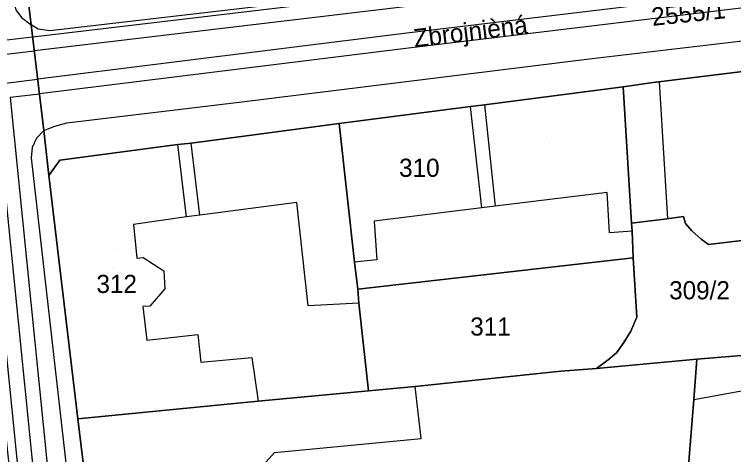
# Model space of a CAD drawing. Extents: x -263423 to -261326, y -1240067 to -1237864.
# Drawn here: x -263243.6 to -263164.3, y -1239143.5 to -1239094.9 of the extents above; entities that cross this region are included whole.
import ezdxf

# ---------------------------------------------------------------- set-up
doc = ezdxf.new("R2010")
doc.units = 0
for name, color, linetype in [('body_kn', 7, 'Continuous'), ('kladpar_druhypozemkov', 7, 'Continuous'), ('kladpar_hranice', 7, 'Continuous'), ('kladpar_parcelnecisla', 7, 'Continuous'), ('kladpar_plochy', 7, 'Continuous'), ('popisy', 7, 'Continuous'), ('tarchy_linie', 7, 'Continuous'), ('zappar_hrandruhpozemk', 7, 'Continuous'), ('znacky', 7, 'Continuous')]:
    doc.layers.add(name, color=color, linetype=linetype)

msp = doc.modelspace()

# ---------------------------------------------------------------- linework, layer by layer
at = {"layer": 'body_kn'}
for p, q in [((-263242.77, -1239095.27), (-263242.77, -1239095.27)), ((-263241.7, -1239096.1), (-263241.7, -1239096.1)), ((-263240.94, -1239096.55), (-263240.94, -1239096.55)), ((-263239.67, -1239096.75), (-263239.67, -1239096.75)), ((-263241.56, -1239097.41), (-263241.56, -1239097.41)), ((-263241.54, -1239097.4), (-263241.54, -1239097.4)), ((-263241.54, -1239097.4), (-263241.54, -1239097.4)), ((-263200.33, -1239097.02), (-263200.33, -1239097.02)), ((-263241.38, -1239098.95), (-263241.38, -1239098.95)), ((-263241.36, -1239098.94), (-263241.36, -1239098.94)), ((-263200.13, -1239098.66), (-263200.13, -1239098.66)), ((-263179.87, -1239099.8), (-263179.87, -1239099.8)), ((-263179.87, -1239099.8), (-263179.87, -1239099.8)), ((-263241.01, -1239102.07), (-263241.01, -1239102.07)), ((-263240.99, -1239102.06), (-263240.99, -1239102.06)), ((-263173.17, -1239102.44), (-263173.17, -1239102.44)), ((-263172.5, -1239102.36), (-263172.5, -1239102.36)), ((-263176.47, -1239102.93), (-263176.47, -1239102.93)), ((-263176.47, -1239102.93), (-263176.47, -1239102.93)), ((-263240.81, -1239103.71), (-263240.81, -1239103.71)), ((-263240.79, -1239103.7), (-263240.79, -1239103.7)), ((-263218.79, -1239104.62), (-263218.79, -1239104.62)), ((-263193.29, -1239105.07), (-263193.29, -1239105.07)), ((-263193.29, -1239105.07), (-263193.29, -1239105.07)), ((-263191.77, -1239104.89), (-263191.77, -1239104.89)), ((-263191.77, -1239104.89), (-263191.77, -1239104.89)), ((-263239.1, -1239107.25), (-263239.1, -1239107.25)), ((-263237.77, -1239106.87), (-263237.77, -1239106.87)), ((-263237.77, -1239106.87), (-263237.77, -1239106.87)), ((-263207.77, -1239106.97), (-263207.77, -1239106.97)), ((-263207.77, -1239106.97), (-263207.77, -1239106.97)), ((-263240.31, -1239107.75), (-263240.31, -1239107.75)), ((-263240.31, -1239107.75), (-263240.31, -1239107.75)), ((-263241.14, -1239108.57), (-263241.14, -1239108.57)), ((-263241.59, -1239109.59), (-263241.59, -1239109.59)), ((-263225.54, -1239109.29), (-263225.54, -1239109.29)), ((-263224.08, -1239109.11), (-263224.08, -1239109.11)), ((-263241.73, -1239110.73), (-263241.73, -1239110.73)), ((-263238.56, -1239111), (-263238.56, -1239111)), ((-263239.77, -1239112.71), (-263239.77, -1239112.71)), ((-263178.25, -1239114.56), (-263178.25, -1239114.56)), ((-263212.45, -1239115.66), (-263212.45, -1239115.66)), ((-263192.03, -1239116.27), (-263192.03, -1239116.27)), ((-263192.03, -1239116.27), (-263192.03, -1239116.27)), ((-263190.57, -1239116.09), (-263190.57, -1239116.09)), ((-263190.57, -1239116.09), (-263190.57, -1239116.09)), ((-263224.58, -1239117.25), (-263224.58, -1239117.25)), ((-263224.58, -1239117.25), (-263224.58, -1239117.25)), ((-263223.12, -1239117.06), (-263223.12, -1239117.06)), ((-263223.12, -1239117.06), (-263223.12, -1239117.06)), ((-263171.93, -1239117.52), (-263171.93, -1239117.52)), ((-263171.57, -1239117.47), (-263171.57, -1239117.47)), ((-263169.83, -1239117.21), (-263169.83, -1239117.21)), ((-263230.42, -1239118.11), (-263230.42, -1239118.11)), ((-263203.9, -1239117.74), (-263203.9, -1239117.74)), ((-263175.55, -1239117.95), (-263175.55, -1239117.95)), ((-263169.59, -1239117.98), (-263169.59, -1239117.98)), ((-263177.97, -1239119.01), (-263177.97, -1239119.01)), ((-263175.49, -1239118.84), (-263175.49, -1239118.84)), ((-263175.49, -1239118.84), (-263175.49, -1239118.84)), ((-263168.89, -1239118.81), (-263168.89, -1239118.81)), ((-263167.88, -1239119.7), (-263167.88, -1239119.7)), ((-263167.06, -1239120.28), (-263167.06, -1239120.28)), ((-263167.06, -1239120.28), (-263167.06, -1239120.28)), ((-263230.06, -1239121.8), (-263230.06, -1239121.8)), ((-263229.36, -1239121.74), (-263229.36, -1239121.74)), ((-263206.09, -1239122.24), (-263206.09, -1239122.24)), ((-263203.61, -1239122), (-263203.61, -1239122)), ((-263175.38, -1239121.76), (-263175.38, -1239121.76)), ((-263175.38, -1239121.76), (-263175.38, -1239121.76)), ((-263227.09, -1239123.21), (-263227.09, -1239123.21)), ((-263226.97, -1239125.18), (-263226.97, -1239125.18)), ((-263205.72, -1239125.23), (-263205.72, -1239125.23)), ((-263228.63, -1239127.08), (-263228.63, -1239127.08)), ((-263211.19, -1239127.05), (-263211.19, -1239127.05)), ((-263205.61, -1239126.76), (-263205.61, -1239126.76)), ((-263205.61, -1239126.76), (-263205.61, -1239126.76)), ((-263229.4, -1239127.14), (-263229.4, -1239127.14)), ((-263174.98, -1239128.31), (-263174.98, -1239128.31)), ((-263223.33, -1239130.23), (-263223.33, -1239130.23)), ((-263175.62, -1239129.84), (-263175.62, -1239129.84)), ((-263228.98, -1239130.83), (-263228.98, -1239130.83)), ((-263176.39, -1239131.1), (-263176.39, -1239131.1)), ((-263177.22, -1239132.25), (-263177.22, -1239132.25)), ((-263223.03, -1239133.28), (-263223.03, -1239133.28)), ((-263217.38, -1239132.74), (-263217.38, -1239132.74)), ((-263178.12, -1239133), (-263178.12, -1239133)), ((-263168.35, -1239132.93), (-263168.35, -1239132.93)), ((-263179.39, -1239133.95), (-263179.39, -1239133.95)), ((-263183.33, -1239134.25), (-263183.33, -1239134.25)), ((-263204.53, -1239136.43), (-263204.53, -1239136.43)), ((-263199.39, -1239135.95), (-263199.39, -1239135.95)), ((-263168.69, -1239137.38), (-263168.69, -1239137.38)), ((-263168.69, -1239137.38), (-263168.69, -1239137.38)), ((-263216.71, -1239137.58), (-263216.71, -1239137.58)), ((-263216.71, -1239137.58), (-263216.71, -1239137.58)), ((-263236.58, -1239139.51), (-263236.58, -1239139.51)), ((-263198.72, -1239141.67), (-263198.72, -1239141.67)), ((-263214.91, -1239143.24), (-263214.91, -1239143.24))]:
    msp.add_line(p, q, dxfattribs=at)
at = {"layer": 'kladpar_druhypozemkov'}
for p, q in [((-263184.64, -1239109.14), (-263184.64, -1239109.14)), ((-263199.34, -1239110.54), (-263199.34, -1239110.54)), ((-263232.64, -1239122.84), (-263232.64, -1239122.84)), ((-263167.44, -1239124.34), (-263167.44, -1239124.34)), ((-263192.04, -1239127.84), (-263192.04, -1239127.84))]:
    msp.add_line(p, q, dxfattribs=at)
at = {"layer": 'kladpar_hranice'}
for points in [[(-263065.93, -1239094.5), (-263065.55, -1239097.1), (-263065.22, -1239099.27), (-263087.36, -1239105.02), (-263098.58, -1239101.47), (-263106.26, -1239098.89), (-263108.91, -1239098.07), (-263112.34, -1239095.13), (-263140.93, -1239098.51), (-263144, -1239098.87), (-263144.72, -1239098.96), (-263173.17, -1239102.44), (-263176.47, -1239102.93), (-263191.77, -1239104.89), (-263193.29, -1239105.07), (-263207.77, -1239106.97), (-263224.08, -1239109.11), (-263225.54, -1239109.29), (-263238.56, -1239111), (-263239.77, -1239112.71), (-263240.31, -1239107.75), (-263241.7, -1239096.1), (-263242.12, -1239092.73)], [(-263242.12, -1239092.73), (-263241.7, -1239096.1), (-263240.31, -1239107.75), (-263239.77, -1239112.71), (-263236.58, -1239139.51), (-263236.03, -1239144.03), (-263233.73, -1239162.16), (-263233.13, -1239167.19), (-263233.07, -1239167.7), (-263231.68, -1239179.73), (-263231.32, -1239183.04), (-263230.93, -1239186.36), (-263230.9, -1239186.6), (-263230.31, -1239191.55), (-263230.24, -1239192.14), (-263229.88, -1239195.64), (-263226.87, -1239222.43), (-263226.82, -1239222.75), (-263226.68, -1239223.64), (-263224.75, -1239240.19)], [(-263144.72, -1239098.96), (-263147.59, -1239110.33), (-263147.75, -1239110.95), (-263148.89, -1239115.35), (-263149.19, -1239116.99), (-263149.48, -1239118.52), (-263155.7, -1239119), (-263156.59, -1239119.06), (-263167.06, -1239120.28), (-263167.88, -1239119.7), (-263168.89, -1239118.81), (-263169.59, -1239117.98), (-263169.83, -1239117.21), (-263171.93, -1239117.52), (-263175.55, -1239117.95), (-263176.47, -1239102.93), (-263173.17, -1239102.44), (-263144.72, -1239098.96)], [(-263193.29, -1239105.07), (-263191.77, -1239104.89), (-263176.47, -1239102.93), (-263175.55, -1239117.95), (-263175.49, -1239118.84), (-263175.38, -1239121.76), (-263205.72, -1239125.23), (-263206.09, -1239122.24), (-263207.77, -1239106.97), (-263193.29, -1239105.07)], [(-263207.77, -1239106.97), (-263206.09, -1239122.24), (-263205.72, -1239125.23), (-263205.61, -1239126.76), (-263204.53, -1239136.43), (-263216.71, -1239137.58), (-263236.58, -1239139.51), (-263239.77, -1239112.71), (-263238.56, -1239111), (-263225.54, -1239109.29), (-263224.08, -1239109.11), (-263207.77, -1239106.97)], [(-263158.89, -1239132.15), (-263168.35, -1239132.93), (-263179.39, -1239133.95), (-263178.12, -1239133), (-263177.22, -1239132.25), (-263176.39, -1239131.1), (-263175.62, -1239129.84), (-263174.98, -1239128.31), (-263175.38, -1239121.76), (-263175.49, -1239118.84), (-263175.55, -1239117.95), (-263171.93, -1239117.52), (-263169.83, -1239117.21), (-263169.59, -1239117.98), (-263168.89, -1239118.81), (-263167.88, -1239119.7), (-263167.06, -1239120.28)], [(-263167.06, -1239120.28), (-263156.59, -1239119.06)], [(-263175.38, -1239121.76), (-263174.98, -1239128.31), (-263175.62, -1239129.84), (-263176.39, -1239131.1), (-263177.22, -1239132.25), (-263178.12, -1239133), (-263179.39, -1239133.95), (-263183.33, -1239134.25), (-263199.39, -1239135.95), (-263204.53, -1239136.43), (-263205.61, -1239126.76), (-263205.72, -1239125.23), (-263175.38, -1239121.76)], [(-263158.89, -1239132.15), (-263152.17, -1239131.61), (-263152.31, -1239134.41), (-263153.18, -1239149.04), (-263153.45, -1239153.48), (-263170.07, -1239154.73), (-263168.69, -1239137.38), (-263168.35, -1239132.93), (-263158.89, -1239132.15)], [(-263216.71, -1239137.58), (-263204.53, -1239136.43), (-263199.39, -1239135.95), (-263183.33, -1239134.25), (-263179.39, -1239133.95), (-263168.35, -1239132.93), (-263168.69, -1239137.38), (-263170.07, -1239154.73), (-263189.82, -1239156.08), (-263190.05, -1239156.1), (-263196.98, -1239156.63), (-263196.19, -1239163.12), (-263209.24, -1239164.69), (-263209.29, -1239164.16), (-263228.81, -1239166.7), (-263229.77, -1239166.81), (-263233.13, -1239167.19), (-263233.73, -1239162.16), (-263236.03, -1239144.03), (-263236.58, -1239139.51), (-263216.71, -1239137.58)]]:
    msp.add_lwpolyline(points, dxfattribs=at)
at = {"layer": 'kladpar_plochy'}
for p, q in [((-263241.7, -1239096.1), (-263242.12, -1239092.73)), ((-263242.12, -1239092.73), (-263241.7, -1239096.1)), ((-263240.31, -1239107.75), (-263241.7, -1239096.1)), ((-263241.7, -1239096.1), (-263240.31, -1239107.75)), ((-263144.72, -1239098.96), (-263173.17, -1239102.44)), ((-263173.17, -1239102.44), (-263176.47, -1239102.93)), ((-263176.47, -1239102.93), (-263191.77, -1239104.89)), ((-263193.29, -1239105.07), (-263207.77, -1239106.97)), ((-263191.77, -1239104.89), (-263193.29, -1239105.07)), ((-263207.77, -1239106.97), (-263224.08, -1239109.11)), ((-263239.77, -1239112.71), (-263240.31, -1239107.75)), ((-263240.31, -1239107.75), (-263239.77, -1239112.71)), ((-263225.54, -1239109.29), (-263238.56, -1239111)), ((-263224.08, -1239109.11), (-263225.54, -1239109.29)), ((-263238.56, -1239111), (-263239.77, -1239112.71)), ((-263239.77, -1239112.71), (-263236.58, -1239139.51)), ((-263236.58, -1239139.51), (-263236.03, -1239144.03))]:
    msp.add_line(p, q, dxfattribs=at)
for points in [[(-263144.72, -1239098.96), (-263147.59, -1239110.33), (-263147.75, -1239110.95), (-263148.89, -1239115.35), (-263149.19, -1239116.99), (-263149.48, -1239118.52), (-263155.7, -1239119), (-263156.59, -1239119.06), (-263167.06, -1239120.28), (-263167.88, -1239119.7), (-263168.89, -1239118.81), (-263169.59, -1239117.98), (-263169.83, -1239117.21), (-263171.93, -1239117.52), (-263175.55, -1239117.95), (-263176.47, -1239102.93), (-263173.17, -1239102.44)], [(-263193.29, -1239105.07), (-263191.77, -1239104.89), (-263176.47, -1239102.93), (-263175.55, -1239117.95), (-263175.49, -1239118.84), (-263175.38, -1239121.76), (-263205.72, -1239125.23), (-263206.09, -1239122.24), (-263207.77, -1239106.97)], [(-263207.77, -1239106.97), (-263206.09, -1239122.24), (-263205.72, -1239125.23), (-263205.61, -1239126.76), (-263204.53, -1239136.43), (-263216.71, -1239137.58), (-263236.58, -1239139.51), (-263239.77, -1239112.71), (-263238.56, -1239111), (-263225.54, -1239109.29), (-263224.08, -1239109.11)], [(-263167.06, -1239120.28), (-263156.59, -1239119.06), (-263156.41, -1239122.07), (-263157.33, -1239122.17), (-263157.07, -1239125.35), (-263158.09, -1239125.41), (-263157.86, -1239128.85), (-263159, -1239128.84), (-263158.89, -1239132.15), (-263168.35, -1239132.93), (-263179.39, -1239133.95), (-263178.12, -1239133), (-263177.22, -1239132.25), (-263176.39, -1239131.1), (-263175.62, -1239129.84), (-263174.98, -1239128.31), (-263175.38, -1239121.76), (-263175.49, -1239118.84), (-263175.55, -1239117.95), (-263171.93, -1239117.52), (-263169.83, -1239117.21), (-263169.59, -1239117.98), (-263168.89, -1239118.81), (-263167.88, -1239119.7)], [(-263175.38, -1239121.76), (-263174.98, -1239128.31), (-263175.62, -1239129.84), (-263176.39, -1239131.1), (-263177.22, -1239132.25), (-263178.12, -1239133), (-263179.39, -1239133.95), (-263183.33, -1239134.25), (-263199.39, -1239135.95), (-263204.53, -1239136.43), (-263205.61, -1239126.76), (-263205.72, -1239125.23)], [(-263158.89, -1239132.15), (-263152.17, -1239131.61), (-263152.31, -1239134.41), (-263153.18, -1239149.04), (-263153.45, -1239153.48), (-263170.07, -1239154.73), (-263168.69, -1239137.38), (-263168.35, -1239132.93)], [(-263216.71, -1239137.58), (-263204.53, -1239136.43), (-263199.39, -1239135.95), (-263183.33, -1239134.25), (-263179.39, -1239133.95), (-263168.35, -1239132.93), (-263168.69, -1239137.38), (-263170.07, -1239154.73), (-263189.82, -1239156.08), (-263190.05, -1239156.1), (-263196.98, -1239156.63), (-263196.19, -1239163.12), (-263209.24, -1239164.69), (-263209.29, -1239164.16), (-263228.81, -1239166.7), (-263229.77, -1239166.81), (-263233.13, -1239167.19), (-263233.73, -1239162.16), (-263236.03, -1239144.03), (-263236.58, -1239139.51)]]:
    msp.add_lwpolyline(points, close=True, dxfattribs=at)
at = {"layer": 'tarchy_linie'}
for p, q in [((-263246.14, -1239099.52), (-263241.38, -1239098.95)), ((-263250.48, -1239103.25), (-263241.01, -1239102.07))]:
    msp.add_line(p, q, dxfattribs=at)
for points in [[(-263266.75, -1238924.88), (-263259.4, -1238990.97), (-263246.14, -1239099.52), (-263232.99, -1239230.04), (-263220.98, -1239335.65), (-263211.76, -1239426.52), (-263207.3, -1239462.55), (-263205.02, -1239481.01), (-263201.52, -1239486.01), (-263201.02, -1239495.61), (-263202.52, -1239500.01), (-263193.1, -1239574.41)], [(-263257.5, -1238992.9), (-263244.69, -1239097.79), (-263241.56, -1239097.41), (-263241.38, -1239098.95), (-263241.01, -1239102.07), (-263240.81, -1239103.71), (-263244.02, -1239104.11), (-263231.35, -1239229.85), (-263219.52, -1239333.82), (-263214.34, -1239333.01), (-263214.16, -1239334.57), (-263214, -1239336.12), (-263219.18, -1239336.96), (-263218.86, -1239340.17), (-263213.7, -1239339.26), (-263213.54, -1239340.91), (-263213.38, -1239342.56), (-263218.52, -1239343.47)], [(-263073.4, -1239074.91), (-263095.6, -1239080.93), (-263103.37, -1239083.4), (-263159.76, -1239089.23), (-263241.36, -1239098.94)], [(-263072.7, -1239076.5), (-263100.23, -1239084.8), (-263150.26, -1239090.96), (-263200.33, -1239097.02), (-263240.99, -1239102.06)], [(-263241.54, -1239097.4), (-263159.92, -1239087.69)], [(-263150.06, -1239092.6), (-263200.13, -1239098.66), (-263240.79, -1239103.7), (-263240.99, -1239102.06), (-263241.36, -1239098.94), (-263241.54, -1239097.4)], [(-263176.47, -1239102.93), (-263173.17, -1239102.44), (-263172.5, -1239102.36), (-263171.57, -1239117.47), (-263171.93, -1239117.52), (-263175.55, -1239117.95), (-263176.47, -1239102.93)], [(-263248.56, -1239104.67), (-263247.3, -1239104.52), (-263234.79, -1239228.67), (-263235, -1239228.69), (-263241.51, -1239168.6), (-263248.56, -1239104.67)]]:
    msp.add_lwpolyline(points, dxfattribs=at)
at = {"layer": 'zappar_hrandruhpozemk'}
for p, q in [((-263173.52, -1239089.02), (-263239.67, -1239096.75)), ((-263179.87, -1239099.8), (-263140.77, -1239095.17)), ((-263218.79, -1239104.62), (-263179.87, -1239099.8)), ((-263237.77, -1239106.87), (-263218.79, -1239104.62)), ((-263192.03, -1239116.27), (-263193.29, -1239105.07)), ((-263191.77, -1239104.89), (-263190.57, -1239116.09)), ((-263224.58, -1239117.25), (-263225.54, -1239109.29)), ((-263223.12, -1239117.06), (-263224.08, -1239109.11)), ((-263241.73, -1239110.73), (-263235.35, -1239166.8)), ((-263178.25, -1239114.56), (-263190.57, -1239116.09)), ((-263227.09, -1239123.21), (-263226.97, -1239125.18)), ((-263168.69, -1239137.38), (-263152.31, -1239134.41))]:
    msp.add_line(p, q, dxfattribs=at)
for points in [[(-263243.77, -1239092.91), (-263243.4, -1239094.44), (-263242.77, -1239095.27), (-263241.7, -1239096.1)], [(-263239.67, -1239096.75), (-263240.94, -1239096.55), (-263241.7, -1239096.1)], [(-263240.31, -1239107.75), (-263239.1, -1239107.25), (-263237.77, -1239106.87)], [(-263240.31, -1239107.75), (-263241.14, -1239108.57), (-263241.59, -1239109.59), (-263241.73, -1239110.73)], [(-263175.49, -1239118.84), (-263177.97, -1239119.01), (-263178.25, -1239114.56)], [(-263205.61, -1239126.76), (-263211.19, -1239127.05), (-263212.45, -1239115.66), (-263223.12, -1239117.06), (-263224.58, -1239117.25), (-263230.42, -1239118.11), (-263230.06, -1239121.8), (-263229.36, -1239121.74), (-263227.09, -1239123.21)], [(-263190.57, -1239116.09), (-263192.03, -1239116.27), (-263203.9, -1239117.74), (-263203.61, -1239122), (-263206.09, -1239122.24)], [(-263226.97, -1239125.18), (-263228.63, -1239127.08), (-263229.4, -1239127.14), (-263228.98, -1239130.83), (-263223.33, -1239130.23), (-263223.03, -1239133.28), (-263217.38, -1239132.74), (-263216.71, -1239137.58)], [(-263208.78, -1239148.11), (-263214.94, -1239148.84), (-263215.06, -1239147.12), (-263215.82, -1239147.25), (-263216.12, -1239144.57), (-263214.91, -1239143.24), (-263198.72, -1239141.67), (-263199.39, -1239135.95)]]:
    msp.add_lwpolyline(points, dxfattribs=at)
at = {"layer": 'znacky'}
msp.add_line((-263232.55, -1239120.83), (-263232.55, -1239120.83), dxfattribs=at)

# ---------------------------------------------------------------- texts
at = {"layer": 'kladpar_parcelnecisla'}
msp.add_text('2555/1', height=2, rotation=6, dxfattribs=at).set_placement((-263173.232, -1239096.205))
for s, p in [('310', (-263201.163, -1239112.84)), ('312', (-263234.519, -1239125.64)), ('309/2', (-263171.4, -1239126.34)), ('311', (-263193.323, -1239130.34))]:
    msp.add_text(s, height=2, dxfattribs=at).set_placement(p)
at = {"layer": 'popisy'}
msp.add_text('Zbrojnièná', height=2, rotation=7, dxfattribs=at).set_placement((-263199.443, -1239098.57))

doc.saveas('drawing.dxf')
